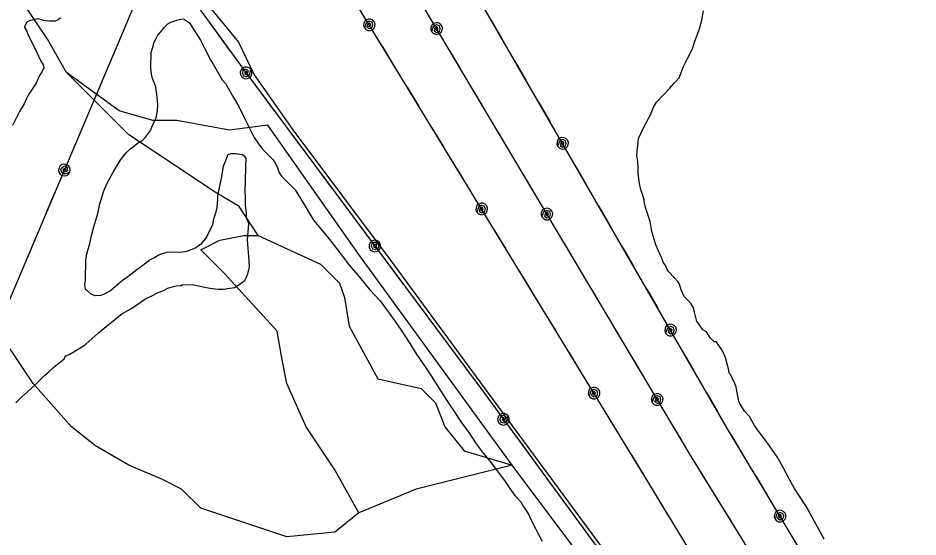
# Model space of a CAD drawing. Extents: x 3250478 to 3288318, y 788638 to 816472.
# Drawn here: x 3278837 to 3280229, y 809984 to 810787 of the extents above; entities that cross this region are included whole.
import ezdxf

# ---------------------------------------------------------------- set-up
doc = ezdxf.new("R2010")
doc.units = 0
for name, color, linetype in [('V-ROAD-CNTR', 7, 'Continuous'), ('V-SITE-VEGE', 7, 'Continuous'), ('V-TOPO-SHOR', 7, 'Continuous'), ('V-UTIL-LINE', 7, 'Continuous')]:
    doc.layers.add(name, color=color, linetype=linetype)

msp = doc.modelspace()

# ---------------------------------------------------------------- linework, layer by layer
at = {"layer": 'V-ROAD-CNTR'}
msp.add_lwpolyline([(3278962.8, 811023.6), (3279041.4, 810917.3), (3279177.7, 810749.9), (3279202.1, 810699.1), (3279261.7, 810614), (3279412.3, 810413.1), (3279597.3, 810161.5), (3279821.4, 809857.1), (3279945.4, 809686.4), (3279989, 809620.7), (3280067.7, 809498.1), (3280226.7, 809202.5)], dxfattribs=at)
at = {"layer": 'V-SITE-VEGE'}
for p, q in [((3279894.8, 810783.9), (3279897.3, 810798.3)), ((3279891, 810770.6), (3279894.8, 810783.9)), ((3279883.8, 810751.7), (3279891, 810770.6)), ((3279872.2, 810723.5), (3279880.1, 810739.6)), ((3279880.1, 810739.6), (3279883.8, 810751.7)), ((3279859.6, 810694.8), (3279866.2, 810712)), ((3279866.2, 810712), (3279872.2, 810723.5)), ((3279845.4, 810678.8), (3279851.9, 810686.2)), ((3279851.9, 810686.2), (3279859.6, 810694.8)), ((3279824.7, 810657.2), (3279835.4, 810668.6)), ((3279835.4, 810668.6), (3279845.4, 810678.8)), ((3279819.4, 810648), (3279824.7, 810657.2)), ((3279815.7, 810638.2), (3279819.4, 810648)), ((3279809.1, 810626.2), (3279815.7, 810638.2)), ((3279796.5, 810600.9), (3279805.5, 810619.3)), ((3279805.5, 810619.3), (3279809.1, 810626.2)), ((3279795.8, 810591.1), (3279796.5, 810600.9)), ((3279794.3, 810574.3), (3279795.8, 810591.1)), ((3279795.9, 810565.1), (3279794.3, 810574.3)), ((3279796.2, 810553.5), (3279795.9, 810565.1)), ((3279796.1, 810546.5), (3279796.2, 810553.5)), ((3279797.6, 810534.9), (3279796.1, 810546.5)), ((3279798.7, 810528.5), (3279797.6, 810534.9)), ((3279800.8, 810519.8), (3279798.7, 810528.5)), ((3279803.1, 810514.6), (3279800.8, 810519.8)), ((3279805.2, 810505.8), (3279803.1, 810514.6)), ((3279805.2, 810503.5), (3279805.2, 810505.8)), ((3279806.8, 810495.4), (3279805.2, 810503.5)), ((3279810.1, 810486.1), (3279806.8, 810495.4)), ((3279814.5, 810472.1), (3279810.1, 810486.1)), ((3279817.1, 810457), (3279814.5, 810472.1)), ((3279823.7, 810436), (3279817.1, 810457)), ((3279830.9, 810419.7), (3279823.7, 810436)), ((3279832.6, 810415.6), (3279830.9, 810419.7)), ((3279834.8, 810409.2), (3279832.6, 810415.6)), ((3279838.7, 810403.9), (3279834.8, 810409.2)), ((3279840.9, 810398.1), (3279838.7, 810403.9)), ((3279843.8, 810394.5), (3279840.9, 810398.1)), ((3279851.7, 810385.7), (3279843.8, 810394.5)), ((3279857.4, 810379.3), (3279851.7, 810385.7)), ((3279860.2, 810375.1), (3279857.4, 810379.3)), ((3279862.9, 810366.4), (3279860.2, 810375.1)), ((3279867.4, 810355.9), (3279862.9, 810366.4)), ((3279872.5, 810351.2), (3279867.4, 810355.9)), ((3279877.6, 810345.3), (3279872.5, 810351.2)), ((3279881, 810339.5), (3279877.6, 810345.3)), ((3279883.2, 810331.9), (3279881, 810339.5)), ((3279887, 810317.3), (3279883.2, 810331.9)), ((3279889.8, 810313.8), (3279887, 810317.3)), ((3279896, 810304.4), (3279889.8, 810313.8)), ((3279901.7, 810301.4), (3279896, 810304.4)), ((3279907.3, 810292.1), (3279901.7, 810301.4)), ((3279909.6, 810290.3), (3279907.3, 810292.1)), ((3279913.6, 810286.2), (3279909.6, 810290.3)), ((3279917.1, 810286.1), (3279913.6, 810286.2)), ((3279919.9, 810282), (3279917.1, 810286.1)), ((3279926.7, 810272.1), (3279919.9, 810282)), ((3279931.1, 810261.6), (3279926.7, 810272.1)), ((3279936.6, 810242.3), (3279931.1, 810261.6)), ((3279937.1, 810237.7), (3279936.6, 810242.3)), ((3279938.8, 810235.4), (3279937.1, 810237.7)), ((3279940.4, 810232.4), (3279938.8, 810235.4)), ((3279942.7, 810227.8), (3279940.4, 810232.4)), ((3279943.8, 810226), (3279942.7, 810227.8)), ((3279947.7, 810216.1), (3279943.8, 810226)), ((3279949.2, 810206.8), (3279947.7, 810216.1)), ((3279951.9, 810194), (3279949.2, 810206.8)), ((3279953.6, 810190.5), (3279951.9, 810194)), ((3279960.9, 810178.8), (3279953.6, 810190.5)), ((3279968.3, 810170.6), (3279960.9, 810178.8)), ((3279976.1, 810156.5), (3279968.3, 810170.6)), ((3279982.3, 810147.7), (3279976.1, 810156.5)), ((3279992.5, 810134.2), (3279982.3, 810147.7)), ((3279999.3, 810124.8), (3279992.5, 810134.2)), ((3280011.2, 810107.8), (3279999.3, 810124.8)), ((3280020.1, 810092.6), (3280011.2, 810107.8)), ((3280030.2, 810072.8), (3280020.1, 810092.6)), ((3280038.1, 810058.7), (3280030.2, 810072.8)), ((3280056.7, 810030.6), (3280038.1, 810058.7)), ((3280074, 809998.4), (3280056.7, 810030.6)), ((3280084.1, 809980.3), (3280074, 809998.4))]:
    msp.add_line(p, q, dxfattribs=at)
for points in [[(3278902.3, 810787.4), (3278898.8, 810784.6), (3278894.7, 810782.4), (3278886, 810782.5), (3278878.5, 810783.2), (3278876.2, 810783.3), (3278873.3, 810784.5), (3278868.1, 810786.3), (3278855.3, 810783.6), (3278850.6, 810780.8), (3278847.1, 810775.1), (3278847, 810772.8), (3278850.4, 810766.9), (3278852, 810761.7), (3278857.6, 810751.2), (3278865.5, 810734.8), (3278871.6, 810721.4), (3278875.5, 810715), (3278876.6, 810709.7), (3278873.6, 810704), (3278869.4, 810697.1), (3278864.6, 810686.2), (3278854.5, 810670.8), (3278850.3, 810663.9), (3278846.1, 810654.7), (3278838.9, 810642.7), (3278828.1, 810620.9)], [(3279188.5, 810497.8), (3279188.6, 810507.6), (3279188.3, 810522.7), (3279188.5, 810530.8), (3279189, 810560.9), (3279189.7, 810567.2), (3279189.8, 810570.1), (3279187.5, 810573.1), (3279183.5, 810575.5), (3279173.1, 810576.8), (3279166.1, 810576.9), (3279161.5, 810575.3), (3279160.3, 810573.6), (3279157.8, 810566.1), (3279154.2, 810557.5), (3279151, 810539.6), (3279145.3, 810511.9), (3279145.2, 810506.7), (3279144.4, 810494), (3279142.5, 810485.3), (3279138.8, 810474.4), (3279137.5, 810466.9), (3279128.5, 810447.9), (3279119.6, 810437.1), (3279112, 810431.4), (3279098, 810425.9), (3279088.1, 810424.3), (3279074.2, 810424.6), (3279066.7, 810424.1), (3279056.8, 810421.4), (3279054.5, 810420.3), (3279048, 810415.8), (3279041, 810413), (3279029.9, 810403.9), (3279020.5, 810397.2), (3279006.4, 810386.4), (3278997.6, 810380.2), (3278979.9, 810364.9), (3278970, 810359.9), (3278964.8, 810357.6), (3278956.1, 810357.2), (3278949.7, 810359.6), (3278941.2, 810367.3), (3278940.2, 810373.7), (3278940.9, 810381.8), (3278941.4, 810412.5), (3278943.3, 810422.3), (3278947.7, 810438.4), (3278950.2, 810450.5), (3278953.9, 810463.8), (3278960.1, 810484.5), (3278963.3, 810499.5), (3278969.4, 810519.7), (3278974.8, 810531.7), (3278983.8, 810548.9), (3278995.8, 810568.4), (3279004, 810578.7), (3279009.9, 810584.4), (3279017.6, 810590), (3279021.7, 810593.4), (3279029.3, 810597.9), (3279034, 810603), (3279041.7, 810613.3), (3279044.8, 810620.8), (3279050.2, 810632.9), (3279052.7, 810643.8), (3279052.9, 810652.5), (3279052.4, 810658.9), (3279050.9, 810673.4), (3279049.3, 810682.1), (3279044.9, 810693.8), (3279043.3, 810700.2), (3279042.3, 810710), (3279042.7, 810733.7), (3279045.8, 810743.5), (3279047.1, 810748.7), (3279050.6, 810755.6), (3279053.1, 810760.8), (3279060.1, 810768.8), (3279062.5, 810772.2), (3279068.4, 810778.4), (3279073.1, 810780.7), (3279082.4, 810784), (3279088.8, 810785.6), (3279092.9, 810786.1), (3279102, 810779.6), (3279108.2, 810770.2), (3279118.9, 810753.2), (3279125.1, 810740.4), (3279135.2, 810721.7), (3279138.5, 810715.8), (3279152.6, 810691.8), (3279157.7, 810685.9), (3279170, 810664.3), (3279178.5, 810650.2), (3279187.9, 810630.4), (3279201.9, 810602.3), (3279207.6, 810594.1), (3279214.9, 810584.2), (3279221.2, 810578.3), (3279230.8, 810568.2)], [(3279230.8, 810568.2), (3279234.8, 810562.4), (3279238.1, 810556), (3279239.2, 810552.5), (3279240.9, 810547.8), (3279244.3, 810542.5), (3279254.5, 810531.9), (3279265.3, 810521.3), (3279277.7, 810501.4), (3279294, 810474.5), (3279302.5, 810463.9), (3279317.2, 810446.3), (3279340.4, 810416.3), (3279348.3, 810405.2), (3279362.5, 810389.3), (3279381.2, 810366.4), (3279397.1, 810349.3), (3279406.7, 810335.8), (3279420.3, 810317.6), (3279429.3, 810304.1), (3279442.8, 810283.6), (3279451.3, 810270.2), (3279466.5, 810247.3), (3279476.1, 810233.2), (3279490.7, 810209.8), (3279500.3, 810195.2), (3279509.3, 810181.1), (3279523.4, 810160), (3279533, 810147.1), (3279545.4, 810127.8), (3279555, 810115.4), (3279565.2, 810103.1), (3279589.6, 810071.4), (3279599.7, 810055.6), (3279605.4, 810048), (3279614.4, 810038), (3279618.4, 810031.5), (3279626.3, 810019.2), (3279630.7, 810009.9), (3279637.5, 809997), (3279641.9, 809987.7), (3279647.5, 809977.1)], [(3278833.2, 810191.5), (3278842.7, 810200.6), (3278856.8, 810213.1), (3278865.6, 810222.2), (3278878, 810234.1), (3278885.1, 810239.8), (3278893.3, 810247.8), (3278899.8, 810252.8), (3278908, 810259.7), (3278909.8, 810263.7), (3278916.8, 810267), (3278933.8, 810277.1), (3278941.4, 810282.2), (3278961.4, 810299.8), (3278975.5, 810311.7), (3278997.3, 810329.3), (3279011.3, 810337.1), (3279025.9, 810346.7), (3279033, 810351.8), (3279044.7, 810357.9), (3279051.7, 810361.3), (3279062.8, 810365.7), (3279068.6, 810369.1), (3279077.3, 810371.8), (3279081.4, 810372.9), (3279088.9, 810373.4), (3279091.3, 810374.5), (3279108.6, 810374.2), (3279126, 810370.4), (3279131.1, 810369.7), (3279136.9, 810368.4), (3279146.2, 810367.7), (3279154.3, 810367.6), (3279171.7, 810370.1), (3279178.7, 810374.6), (3279187.5, 810380.9), (3279189.9, 810384.9), (3279192.3, 810391.2), (3279194.8, 810402.1), (3279194.4, 810412), (3279193, 810430.5), (3279191.5, 810443.9), (3279193.7, 810469.3), (3279190.4, 810478.1), (3279190, 810485.6), (3279188.5, 810497.8)]]:
    msp.add_lwpolyline(points, dxfattribs=at)
at = {"layer": 'V-TOPO-SHOR'}
for points in [[(3279712.1, 809947), (3279601, 810095.2), (3279363.9, 810421.2), (3279223.1, 810621.3), (3279163.8, 810613.9), (3279082.3, 810628.7), (3279045.3, 810628.7), (3278993.4, 810643.5), (3278911.9, 810702.8), (3278882.3, 810754.6), (3278837.8, 810821.3)], [(3279363.9, 810021.1), (3279326.8, 810087.8), (3279282.4, 810154.5), (3279252.7, 810221.2), (3279245.3, 810258.2), (3279237.9, 810302.7), (3279156.4, 810391.6), (3279119.4, 810428.6), (3279149, 810443.4), (3279186.1, 810450.8), (3279208.3, 810450.8), (3279178.7, 810495.3), (3279141.6, 810517.5), (3279052.7, 810576.8), (3279008.2, 810606.4), (3278911.9, 810702.8)], [(3279208.3, 810450.8), (3279304.6, 810406.4), (3279334.3, 810376.8), (3279341.7, 810354.5), (3279349.1, 810310.1), (3279393.5, 810228.6), (3279460.2, 810213.7), (3279482.4, 810191.5), (3279497.3, 810154.5), (3279526.9, 810117.4), (3279601, 810095.2)], [(3279601, 810095.2), (3279452.8, 810058.1), (3279363.9, 810021.1), (3279326.8, 809991.5), (3279252.7, 809984.1), (3279119.4, 810028.5), (3279089.7, 810058.1), (3279060.1, 810073), (3279008.2, 810095.2), (3278956.4, 810124.8), (3278919.3, 810154.5), (3278860.1, 810221.2), (3278815.6, 810287.8)]]:
    msp.add_lwpolyline(points, dxfattribs=at)
at = {"layer": 'V-UTIL-LINE'}
for points in [[(3275633.2, 809683.1), (3277997.8, 810140.1), (3278797.8, 810290.6), (3279144.9, 811110.6), (3279530.1, 812094.2), (3279575.7, 812201.8)], [(3278097.1, 812202.2), (3278175.8, 812094.2), (3278523.5, 811611.2), (3278817.3, 811214.6), (3279189.3, 810702.7), (3279560.4, 810203.4), (3279914.9, 809719), (3280187.6, 809285.3), (3280419.9, 808793.6), (3280629.5, 808284.8), (3280821.4, 807846.5)], [(3281131.8, 807764.9), (3280500.7, 808813.8), (3280260.7, 809329.5), (3279812.8, 810067.1), (3279280.5, 810940.5), (3279667.4, 811824.7), (3279822.1, 812201.7)], [(3281153.5, 807715.7), (3280909.5, 808120.6), (3280615.3, 808728.4), (3280334.5, 809367.6), (3279876, 810112.2), (3279386, 810936.4), (3279742.6, 811796.7), (3279905.8, 812201.7)], [(3281253.7, 807487.9), (3280688.3, 808772.8), (3280387.5, 809396.4), (3279934.6, 810151.4), (3279475.4, 810946.2), (3279803.5, 811771.4), (3279985.3, 812201.7)], [(3279380.3, 810776.8), (3279379.1, 810774.2), (3279381.4, 810774.7), (3279382.4, 810777.2), (3279380.6, 810779.5), (3279377.6, 810777.9), (3279376.4, 810773.4), (3279380, 810771), (3279384.6, 810772.3), (3279385.9, 810776.7), (3279384.5, 810780.9), (3279379.9, 810782.5), (3279375.1, 810779.9), (3279372.6, 810772.2), (3279374.9, 810769.6), (3279378.1, 810768.1), (3279381.6, 810767.9), (3279384.9, 810769.2), (3279387.5, 810771.5), (3279389, 810774.7), (3279389.1, 810778.2), (3279387.9, 810781.5), (3279385.6, 810784.1), (3279382.4, 810785.6), (3279378.9, 810785.7), (3279375.6, 810784.5), (3279373, 810782.1), (3279371.5, 810779), (3279371.4, 810775.5), (3279372.6, 810772.2)], [(3279484.3, 810771), (3279483.1, 810768.3), (3279485.4, 810768.8), (3279486.5, 810771.3), (3279484.7, 810773.6), (3279481.7, 810772), (3279480.5, 810767.5), (3279484, 810765.1), (3279488.7, 810766.4), (3279490, 810770.7), (3279488.6, 810775), (3279484.1, 810776.6), (3279479.2, 810774.1), (3279476.6, 810766.4), (3279478.9, 810763.8), (3279482.1, 810762.2), (3279485.6, 810762.1), (3279488.9, 810763.2), (3279491.5, 810765.6), (3279493.1, 810768.7), (3279493.2, 810772.2), (3279492.1, 810775.6), (3279489.7, 810778.2), (3279486.6, 810779.7), (3279483, 810779.9), (3279479.7, 810778.7), (3279477.1, 810776.3), (3279475.6, 810773.2), (3279475.4, 810769.7), (3279476.6, 810766.4)], [(3279585.7, 810755.2), (3279568.7, 810784.7)], [(3278994.6, 810755.4), (3278981.3, 810724.1)], [(3279146.6, 810761.4), (3279166.6, 810733.9)], [(3279418.2, 810714.5), (3279400.5, 810743.5)], [(3279521.6, 810708.2), (3279504.3, 810737.4)], [(3279189.5, 810702.3), (3279190.5, 810705.1), (3279188.2, 810704.4), (3279187.4, 810701.8), (3279189.4, 810699.6), (3279192.2, 810701.5), (3279193, 810706.2), (3279189.3, 810708.2), (3279184.7, 810706.4), (3279183.9, 810702), (3279185.7, 810697.9), (3279190.4, 810696.7), (3279195, 810699.7), (3279196.8, 810707.7), (3279194.2, 810710.1), (3279190.8, 810711.2), (3279187.3, 810711.1), (3279184.2, 810709.6), (3279181.8, 810706.9), (3279180.6, 810703.6), (3279180.8, 810700.1), (3279182.3, 810697), (3279184.9, 810694.6), (3279188.2, 810693.4), (3279191.7, 810693.6), (3279194.9, 810695.1), (3279197.3, 810697.7), (3279198.4, 810701), (3279198.3, 810704.5), (3279196.8, 810707.7)], [(3279622.8, 810691.2), (3279605.7, 810720.6)], [(3278965.7, 810687.3), (3278952.5, 810656)], [(3279212.8, 810671), (3279233.1, 810643.8)], [(3279456.8, 810651.3), (3279439.1, 810680.3)], [(3279559.5, 810644.6), (3279542.1, 810673.8)], [(3279659.8, 810627.1), (3279642.8, 810656.5)], [(3278936.9, 810619.1), (3278923.7, 810587.8)], [(3279495.3, 810588.1), (3279477.6, 810617.2)], [(3279256.9, 810611.6), (3279277.2, 810584.4)], [(3279597.3, 810581), (3279579.9, 810610.2)], [(3279679.3, 810593.3), (3279678.1, 810590.7), (3279680.3, 810591.1), (3279681.5, 810593.6), (3279679.7, 810596), (3279676.7, 810594.4), (3279675.4, 810589.9), (3279678.9, 810587.5), (3279683.6, 810588.7), (3279685, 810593.1), (3279683.6, 810597.3), (3279679.1, 810599), (3279674.2, 810596.5), (3279671.5, 810588.8), (3279673.8, 810586.2), (3279677, 810584.6), (3279680.5, 810584.4), (3279683.8, 810585.5), (3279686.4, 810587.9), (3279688, 810591), (3279688.2, 810594.5), (3279687.1, 810597.8), (3279684.8, 810600.5), (3279681.6, 810602), (3279678.1, 810602.3), (3279674.8, 810601.1), (3279672.1, 810598.8), (3279670.6, 810595.7), (3279670.4, 810592.2), (3279671.5, 810588.8)], [(3278908.4, 810551.9), (3278911.3, 810552.5), (3278909.6, 810554.1), (3278906.9, 810553.5), (3278906.1, 810550.7), (3278909.1, 810549.2), (3278913.5, 810550.8), (3278913.4, 810555.1), (3278909.6, 810558.1), (3278905.3, 810556.6), (3278902.7, 810553), (3278904, 810548.4), (3278909, 810545.9), (3278916.7, 810548.4), (3278917.4, 810551.8), (3278916.8, 810555.3), (3278914.9, 810558.2), (3278912, 810560.2), (3278908.5, 810560.9), (3278905.1, 810560.3), (3278902.1, 810558.3), (3278900.2, 810555.4), (3278899.5, 810552), (3278900.1, 810548.5), (3278902, 810545.6), (3278904.9, 810543.6), (3278908.4, 810542.9), (3278911.8, 810543.6), (3278914.8, 810545.5), (3278916.7, 810548.4)], [(3279715.8, 810530.1), (3279698.8, 810559.6)], [(3279301.1, 810552.3), (3279321.4, 810525)], [(3279533.8, 810524.9), (3279516.1, 810554)], [(3279635.1, 810517.4), (3279617.7, 810546.6)], [(3278893.3, 810516), (3278880, 810484.7)], [(3279345.2, 810492.9), (3279365.5, 810465.6)], [(3279554.1, 810491.6), (3279552.9, 810489), (3279555.2, 810489.4), (3279556.2, 810492), (3279554.4, 810494.3), (3279551.5, 810492.7), (3279550.2, 810488.1), (3279553.8, 810485.8), (3279558.5, 810487.1), (3279559.8, 810491.5), (3279558.3, 810495.7), (3279553.8, 810497.3), (3279548.9, 810494.7), (3279546.4, 810486.9), (3279548.8, 810484.4), (3279551.9, 810482.9), (3279555.5, 810482.7), (3279558.8, 810483.9), (3279561.3, 810486.3), (3279562.8, 810489.5), (3279563, 810493), (3279561.8, 810496.3), (3279559.4, 810498.9), (3279556.2, 810500.4), (3279552.7, 810500.5), (3279549.4, 810499.3), (3279546.8, 810496.9), (3279545.3, 810493.8), (3279545.2, 810490.2), (3279546.4, 810486.9)], [(3279655, 810483.9), (3279653.8, 810481.3), (3279656.1, 810481.7), (3279657.2, 810484.2), (3279655.4, 810486.5), (3279652.4, 810484.9), (3279651.2, 810480.4), (3279654.7, 810478), (3279659.4, 810479.3), (3279660.7, 810483.7), (3279659.3, 810487.9), (3279654.8, 810489.5), (3279649.9, 810487), (3279647.3, 810479.3), (3279649.6, 810476.7), (3279652.8, 810475.1), (3279656.3, 810475), (3279659.6, 810476.1), (3279662.2, 810478.5), (3279663.7, 810481.7), (3279663.9, 810485.2), (3279662.8, 810488.5), (3279660.4, 810491.1), (3279657.2, 810492.6), (3279653.7, 810492.8), (3279650.4, 810491.6), (3279647.8, 810489.3), (3279646.3, 810486.1), (3279646.1, 810482.6), (3279647.3, 810479.3)], [(3279752.8, 810466.1), (3279735.8, 810495.5)], [(3278864.4, 810447.9), (3278851.2, 810416.5)], [(3279592.1, 810429.3), (3279574.4, 810458.3)], [(3279692.3, 810421.1), (3279675, 810450.3)], [(3279388.8, 810434.3), (3279389.7, 810437), (3279387.5, 810436.4), (3279386.7, 810433.7), (3279388.7, 810431.6), (3279391.5, 810433.5), (3279392.3, 810438.1), (3279388.5, 810440.2), (3279384, 810438.4), (3279383.1, 810433.9), (3279384.9, 810429.8), (3279389.6, 810428.7), (3279394.2, 810431.7), (3279396, 810439.7), (3279393.4, 810442), (3279390.1, 810443.2), (3279386.6, 810443), (3279383.4, 810441.5), (3279381.1, 810438.9), (3279379.9, 810435.6), (3279380.1, 810432.1), (3279381.6, 810428.9), (3279384.2, 810426.6), (3279387.5, 810425.4), (3279391, 810425.6), (3279394.2, 810427.1), (3279396.5, 810429.7), (3279397.7, 810433), (3279397.5, 810436.5), (3279396, 810439.7)], [(3279789.8, 810402), (3279772.8, 810431.4)], [(3279412.1, 810403), (3279432.3, 810375.7)], [(3279630.6, 810366.1), (3279612.9, 810395.1)], [(3279730.1, 810357.5), (3279712.8, 810386.7)], [(3279826.9, 810337.9), (3279809.9, 810367.3)], [(3279456.2, 810343.6), (3279476.5, 810316.3)], [(3279669.1, 810302.9), (3279651.4, 810332)], [(3279768, 810293.9), (3279750.6, 810323.1)], [(3279846.4, 810304.1), (3279845.2, 810301.5), (3279847.4, 810301.9), (3279848.6, 810304.4), (3279846.8, 810306.8), (3279843.8, 810305.2), (3279842.5, 810300.7), (3279846, 810298.3), (3279850.7, 810299.5), (3279852.1, 810303.9), (3279850.7, 810308.1), (3279846.2, 810309.8), (3279841.3, 810307.3), (3279838.6, 810299.6), (3279840.9, 810297), (3279844.1, 810295.4), (3279847.6, 810295.2), (3279850.9, 810296.3), (3279853.5, 810298.7), (3279855.1, 810301.8), (3279855.3, 810305.3), (3279854.2, 810308.6), (3279851.9, 810311.3), (3279848.7, 810312.8), (3279845.2, 810313.1), (3279841.9, 810311.9), (3279839.2, 810309.6), (3279837.7, 810306.5), (3279837.5, 810303), (3279838.6, 810299.6)], [(3279500.4, 810284.2), (3279520.6, 810256.9)], [(3279707.6, 810239.7), (3279689.9, 810268.8)], [(3279882.9, 810240.9), (3279865.9, 810270.4)], [(3279805.8, 810230.3), (3279788.4, 810259.5)], [(3279544.5, 810224.8), (3279560.4, 810203.4), (3279564.7, 810197.5)], [(3279727.9, 810206.4), (3279726.7, 810203.8), (3279729, 810204.2), (3279730.1, 810206.8), (3279728.3, 810209.1), (3279725.3, 810207.5), (3279724.1, 810202.9), (3279727.6, 810200.6), (3279732.3, 810201.9), (3279733.6, 810206.3), (3279732.1, 810210.5), (3279727.6, 810212.1), (3279722.7, 810209.5), (3279720.2, 810201.7), (3279722.6, 810199.2), (3279725.8, 810197.7), (3279729.3, 810197.5), (3279732.6, 810198.7), (3279735.2, 810201.1), (3279736.6, 810204.3), (3279736.8, 810207.8), (3279735.6, 810211.1), (3279733.2, 810213.7), (3279730, 810215.2), (3279726.5, 810215.3), (3279723.2, 810214.1), (3279720.6, 810211.7), (3279719.1, 810208.5), (3279719, 810205), (3279720.2, 810201.7)], [(3279825.7, 810196.8), (3279824.5, 810194.2), (3279826.8, 810194.6), (3279827.9, 810197.1), (3279826.1, 810199.4), (3279823.1, 810197.8), (3279821.8, 810193.3), (3279825.4, 810190.9), (3279830, 810192.2), (3279831.4, 810196.6), (3279830, 810200.8), (3279825.5, 810202.4), (3279820.6, 810199.9), (3279818, 810192.2), (3279820.3, 810189.6), (3279823.5, 810188.1), (3279827, 810187.9), (3279830.3, 810189), (3279832.9, 810191.4), (3279834.4, 810194.6), (3279834.6, 810198.1), (3279833.4, 810201.4), (3279831.1, 810204), (3279827.9, 810205.5), (3279824.4, 810205.7), (3279821.1, 810204.5), (3279818.5, 810202.2), (3279817, 810199), (3279816.8, 810195.5), (3279818, 810192.2)], [(3279919.9, 810176.9), (3279902.9, 810206.3)], [(3279587.8, 810166), (3279588.7, 810168.7), (3279586.5, 810168.1), (3279585.7, 810165.5), (3279587.6, 810163.3), (3279590.5, 810165.2), (3279591.3, 810169.8), (3279587.6, 810171.9), (3279583, 810170.2), (3279582.1, 810165.7), (3279583.9, 810161.6), (3279588.6, 810160.4), (3279593.2, 810163.4), (3279595, 810171.3), (3279592.5, 810173.7), (3279589.2, 810174.9), (3279585.7, 810174.8), (3279582.5, 810173.3), (3279580.1, 810170.7), (3279578.9, 810167.4), (3279579, 810163.9), (3279580.5, 810160.7), (3279583.1, 810158.3), (3279586.4, 810157.1), (3279589.9, 810157.3), (3279593.1, 810158.8), (3279595.5, 810161.4), (3279596.7, 810164.7), (3279596.5, 810168.2), (3279595, 810171.3)], [(3279765.9, 810144.1), (3279748.2, 810173.1)], [(3279863, 810134), (3279845.6, 810163.3)], [(3279957.6, 810113.2), (3279940.1, 810142.3)], [(3279610.8, 810134.6), (3279630.9, 810107.1)], [(3279804.4, 810080.9), (3279786.7, 810109.9)], [(3279901.5, 810070.8), (3279883.6, 810099.8)], [(3279654.5, 810074.9), (3279674.6, 810047.4)], [(3279995.6, 810049.7), (3279978.2, 810078.9)], [(3279842.8, 810017.7), (3279825.2, 810046.7)], [(3279940.3, 810007.8), (3279922.5, 810036.8)], [(3279698.2, 810015.1), (3279718.3, 809987.7)], [(3280015.7, 810016.3), (3280014.5, 810013.6), (3280016.8, 810014.1), (3280017.9, 810016.6), (3280016.1, 810018.9), (3280013.1, 810017.3), (3280011.9, 810012.8), (3280015.4, 810010.4), (3280020.1, 810011.7), (3280021.4, 810016.1), (3280020, 810020.3), (3280015.4, 810021.9), (3280010.6, 810019.4), (3280008, 810011.6), (3280010.3, 810009), (3280013.5, 810007.5), (3280017, 810007.4), (3280020.3, 810008.5), (3280022.9, 810010.9), (3280024.4, 810014.1), (3280024.6, 810017.6), (3280023.4, 810020.9), (3280021.1, 810023.5), (3280017.9, 810025), (3280014.4, 810025.2), (3280011.1, 810024), (3280008.5, 810021.6), (3280007, 810018.4), (3280006.8, 810014.9), (3280008, 810011.6)]]:
    msp.add_lwpolyline(points, dxfattribs=at)

doc.saveas('drawing.dxf')
